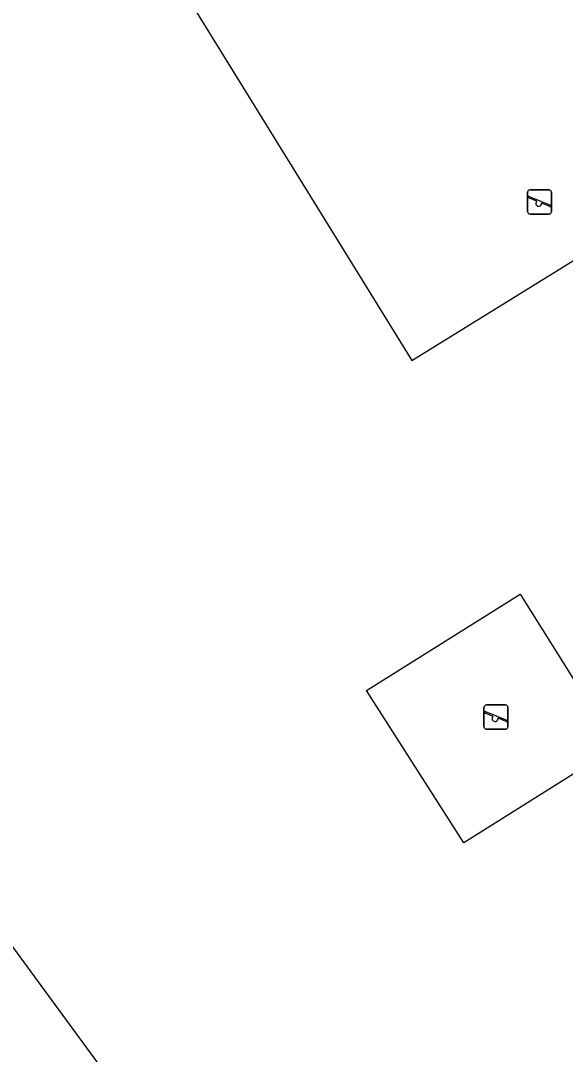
# Model space of a CAD drawing. Extents: x 157767 to 159171, y 387842 to 389425.
# Drawn here: x 158442.18 to 158464.69, y 388009.36 to 388052.05 of the extents above; entities that cross this region are included whole.
import ezdxf

# ---------------------------------------------------------------- set-up
doc = ezdxf.new("R2010")
doc.units = 0
doc.layers.add('IMGEO_Groenvoorziening', color=7, linetype='Continuous')
doc.layers.add('IMGEO_Speelvoorziening', color=7, linetype='Continuous')

msp = doc.modelspace()

# ---------------------------------------------------------------- linework, layer by layer
at = {"layer": 'IMGEO_Groenvoorziening'}
for points in [[(158397.502, 388074.3), (158401.091, 388069.402), (158451.954, 388000), (158456.939, 387993.105), (158446.112, 387987.022)], [(158471.958, 388046.427), (158456.75, 388071.033), (158443.14, 388062.62), (158458.348, 388038.015), (158471.958, 388046.427)], [(158462.832, 388028.37), (158466.796, 388022.041), (158460.495, 388018.095), (158456.48, 388024.391), (158462.832, 388028.37)]]:
    msp.add_lwpolyline(points, dxfattribs=at)
at = {"layer": 'IMGEO_Speelvoorziening'}
for p, q in [((158463.131, 388044.167), (158463.131, 388044.967)), ((158463.131, 388044.967), (158463.131, 388044.167)), ((158463.231, 388045.067), (158464.021, 388045.067)), ((158464.021, 388045.067), (158463.231, 388045.067)), ((158464.121, 388044.967), (158464.121, 388044.167)), ((158464.121, 388044.167), (158464.121, 388044.967)), ((158463.514, 388044.595), (158463.175, 388044.732)), ((158463.2, 388044.792), (158464.076, 388044.439)), ((158464.052, 388044.379), (158463.712, 388044.516)), ((158464.021, 388044.067), (158463.231, 388044.067)), ((158463.231, 388044.067), (158464.021, 388044.067)), ((158461.331, 388022.887), (158461.331, 388023.687)), ((158461.331, 388023.687), (158461.331, 388022.887)), ((158461.4, 388023.512), (158462.276, 388023.159)), ((158461.431, 388023.787), (158462.221, 388023.787)), ((158462.221, 388023.787), (158461.431, 388023.787)), ((158462.321, 388023.687), (158462.321, 388022.887)), ((158462.321, 388022.887), (158462.321, 388023.687)), ((158461.714, 388023.315), (158461.375, 388023.452)), ((158462.252, 388023.099), (158461.912, 388023.236)), ((158462.221, 388022.787), (158461.431, 388022.787)), ((158461.431, 388022.787), (158462.221, 388022.787))]:
    msp.add_line(p, q, dxfattribs=at)
for centre, radius, start, end in [((158463.231, 388044.967), 0.1, 90, 180), ((158463.231, 388044.967), 0.1, 90, 180), ((158464.021, 388044.967), 0.1, 0, 90), ((158464.021, 388044.967), 0.1, 360, 90), ((158463.188, 388044.762), 0.0327, 68.078, 248.078), ((158463.593, 388044.505), 0.12, 130.9928, 5.1632), ((158464.064, 388044.409), 0.0327, 248.078, 68.078), ((158463.231, 388044.167), 0.1, 180, 270), ((158463.231, 388044.167), 0.1, 180, 270), ((158464.021, 388044.167), 0.1, 270, 0), ((158464.021, 388044.167), 0.1, 270, 0), ((158461.431, 388023.687), 0.1, 90, 180), ((158461.431, 388023.687), 0.1, 90, 180), ((158461.388, 388023.482), 0.0327, 68.078, 248.078), ((158462.221, 388023.687), 0.1, 0, 90), ((158462.221, 388023.687), 0.1, 360, 90), ((158461.793, 388023.225), 0.12, 130.9928, 5.1632), ((158462.264, 388023.129), 0.0327, 248.078, 68.078), ((158461.431, 388022.887), 0.1, 180, 270), ((158461.431, 388022.887), 0.1, 180, 270), ((158462.221, 388022.887), 0.1, 270, 0), ((158462.221, 388022.887), 0.1, 270, 0)]:
    msp.add_arc(centre, radius, start, end, dxfattribs=at)

doc.saveas('drawing.dxf')
